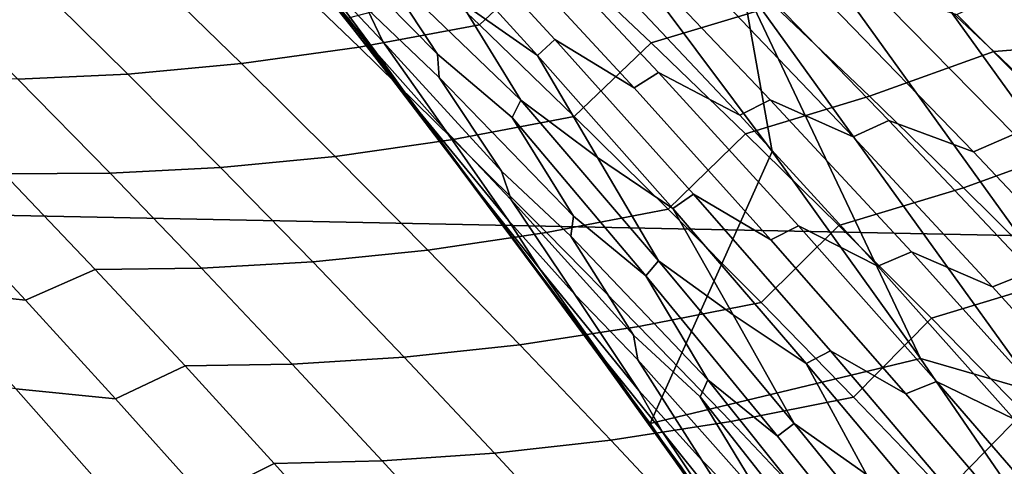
# Model space of a CAD drawing. Header units: metres. Extents: x -32 to 117, y -314 to 32.
# Tile 271 of 380: x 22.03 to 24.36, y 16.69 to 17.75. Entities that reach past the tile are written whole.
import ezdxf

# ---------------------------------------------------------------- set-up
doc = ezdxf.new("R2010")
doc.units = ezdxf.units.M
doc.layers.add('solid_24_501_064_XXX', color=7, linetype='CONTINUOUS')

msp = doc.modelspace()

# ---------------------------------------------------------------- linework, layer by layer
at = {"layer": 'solid_24_501_064_XXX'}
for points in [[(-26.140261, 19.311563, -303.5), (26.88744, 18.256929, -303.5), (27.591951, 17.173637, -303.5), (-26.88744, 18.256929, -303.5)], [(22.896957, 17.623703, 23.394329), (22.893446, 17.638031, 20), (22.156076, 18.555815, 20), (22.817415, 17.72595, 23.500242)], [(23.520281, 16.793037, -299.5), (22.806131, 17.750784, -299.5), (22.156076, 18.555815, 20), (22.893446, 17.638031, 20)], [(22.660105, 17.925352, 23.709736), (22.817415, 17.72595, 23.500242), (22.156076, 18.555815, 20)], [(25.156359, 17.36418, -299.734619), (24.436771, 18.363043, -299.734619), (24.302814, 18.262381, -299.663696), (25.018456, 17.268993, -299.663696)], [(-26.88744, 18.256929, -303.5), (27.591951, 17.173637, -303.5), (28.252819, 16.063238, -303.5), (-27.591951, 17.173637, -303.5)], [(25.018456, 17.268993, -299.663696), (24.302814, 18.262381, -299.663696), (24.165089, 18.158886, -299.605194), (24.876677, 17.171129, -299.605194)], [(24.876677, 17.171129, -299.605194), (24.165089, 18.158886, -299.605194), (24.024326, 18.05311, -299.559326), (24.731768, 17.071106, -299.559326)], [(23.116318, 17.734674, 74.708885), (23.297825, 17.904764, 74.360115), (23.071819, 18.114998, 74.191093), (22.890806, 17.948929, 74.541122)], [(22.726936, 17.866892, 24.340288), (22.87254, 17.669744, 23.969299), (22.666111, 17.918503, 23.870586), (22.554871, 18.062147, 24.212542)], [(22.851372, 17.77265, 24.773251), (22.888012, 17.695581, 24.480364), (22.726936, 17.866892, 24.340288), (22.580009, 18.065355, 24.714382)], [(22.962181, 18.061066, 26.602196), (23.294691, 17.700397, 26.355274), (23.253572, 17.662104, 26.107428), (22.929405, 18.018921, 26.348524)], [(23.481888, 17.586338, 26.496389), (23.294691, 17.700397, 26.355274), (22.962181, 18.061066, 26.602196), (23.154007, 17.940941, 26.739069)], [(22.873213, 17.885508, 25.56534), (23.017012, 17.665325, 25.185829), (22.706375, 17.981333, 25.150068), (22.690393, 18.042831, 25.431366)], [(24.731768, 17.071106, -299.559326), (24.024326, 18.05311, -299.559326), (23.881269, 17.94561, -299.526428), (24.584499, 16.969454, -299.526428)], [(22.929405, 18.018921, 26.348524), (23.253572, 17.662104, 26.107428), (23.071152, 17.789667, 25.966145)], [(23.522156, 17.692329, 74.527618), (23.813555, 17.779694, 74.267517), (23.587576, 17.991039, 74.09787), (23.297825, 17.904764, 74.360115)], [(23.017012, 17.665325, 25.185829), (23.021614, 17.610701, 24.91251), (22.851372, 17.77265, 24.773251), (22.706375, 17.981333, 25.150068)], [(23.204159, 17.980179, 26.982445), (23.539606, 17.622391, 26.734436), (23.481888, 17.586338, 26.496389), (23.154007, 17.940941, 26.739069)], [(23.731398, 17.521652, 26.874672), (23.539606, 17.622391, 26.734436), (23.204159, 17.980179, 26.982445), (23.400263, 17.873747, 27.118856)], [(22.831898, 17.681864, 74.985886), (23.116318, 17.734674, 74.708885), (22.890806, 17.948929, 74.541122), (22.607866, 17.897493, 74.819839)], [(24.584499, 16.969454, -299.526428), (23.881269, 17.94561, -299.526428), (23.736679, 17.836958, -299.506622), (24.43565, 16.866713, -299.506622)], [(22.964594, 17.54114, 23.641466), (22.817415, 17.72595, 23.500242), (22.660105, 17.925352, 23.709736)], [(22.87254, 17.669744, 23.969299), (22.964594, 17.54114, 23.641466), (22.660105, 17.925352, 23.709736), (22.666111, 17.918503, 23.870586)], [(23.447165, 17.918249, -299.5), (22.806131, 17.750784, -299.5), (23.520281, 16.793037, -299.5), (23.807947, 17.436012, -299.5)], [(23.071152, 17.789667, 25.966145), (23.214462, 17.55707, 25.584007), (22.873213, 17.885508, 25.56534), (22.884176, 17.932133, 25.830528)], [(23.736679, 17.836958, -299.506622), (23.447165, 17.918249, -299.5), (23.807947, 17.436012, -299.5)], [(22.55463, 17.643251, 75.272308), (22.831898, 17.681864, 74.985886), (22.607866, 17.897493, 74.819839), (22.332062, 17.860359, 75.107811)], [(23.340096, 17.51823, 74.875061), (23.522156, 17.692329, 74.527618), (23.297825, 17.904764, 74.360115), (23.116318, 17.734674, 74.708885)], [(23.465366, 17.912819, 27.353077), (23.803463, 17.558037, 27.103916), (23.731398, 17.521652, 26.874672), (23.400263, 17.873747, 27.118856)], [(23.999458, 17.470625, 27.242712), (23.803463, 17.558037, 27.103916), (23.465366, 17.912819, 27.353077), (23.665359, 17.820084, 27.488462)], [(24.106037, 17.884611, 74.015366), (24.332073, 17.671911, 74.185898), (24.724451, 17.702869, 74.018845), (24.498846, 17.914373, 73.847511)], [(23.214462, 17.55707, 25.584007), (23.193731, 17.515806, 25.325594), (23.017012, 17.665325, 25.185829), (22.873213, 17.885508, 25.56534)], [(24.037828, 17.56609, 74.435654), (24.332073, 17.671911, 74.185898), (24.106037, 17.884611, 74.015366), (23.813555, 17.779694, 74.267517)], [(22.285656, 17.618362, 75.56794), (22.55463, 17.643251, 75.272308), (22.332062, 17.860359, 75.107811), (22.064537, 17.837048, 75.404846)], [(22.888012, 17.695581, 24.480364), (23.03677, 17.484489, 24.104616), (22.87254, 17.669744, 23.969299), (22.726936, 17.866892, 24.340288)], [(23.743668, 17.860844, 27.714128), (24.084232, 17.509083, 27.463654), (23.999458, 17.470625, 27.242712), (23.665359, 17.820084, 27.488462)], [(24.284199, 17.434786, 27.600327), (24.084232, 17.509083, 27.463654), (23.743668, 17.860844, 27.714128), (23.947334, 17.781576, 27.847786)], [(22.026096, 17.606657, 75.872589), (22.285656, 17.618362, 75.56794), (22.064537, 17.837048, 75.404846), (21.806431, 17.827015, 75.710732)], [(23.736679, 17.836958, -299.506622), (23.807947, 17.436012, -299.5), (24.1588, 16.946554, -299.5)], [(24.43565, 16.866713, -299.506622), (23.736679, 17.836958, -299.506622), (24.1588, 16.946554, -299.5)], [(24.037331, 17.825493, 28.065292), (24.380257, 17.476698, 27.813278), (24.284199, 17.434786, 27.600327), (23.947334, 17.781576, 27.847786)], [(24.583982, 17.415247, 27.947136), (24.380257, 17.476698, 27.813278), (24.037331, 17.825493, 28.065292), (24.244486, 17.759409, 28.196507)], [(24.34487, 17.807629, 28.406067), (24.690092, 17.461683, 28.152254), (24.583982, 17.415247, 27.947136), (24.244486, 17.759409, 28.196507)], [(24.555275, 17.75445, 28.534161), (24.690092, 17.461683, 28.152254), (24.34487, 17.807629, 28.406067)], [(23.253572, 17.662104, 26.107428), (23.395771, 17.421906, 25.724895), (23.214462, 17.55707, 25.584007), (23.071152, 17.789667, 25.966145)], [(23.744772, 17.47769, 74.693573), (24.037828, 17.56609, 74.435654), (23.813555, 17.779694, 74.267517), (23.522156, 17.692329, 74.527618)], [(23.021614, 17.610701, 24.91251), (23.168295, 17.389418, 24.534296), (22.888012, 17.695581, 24.480364), (22.851372, 17.77265, 24.773251)], [(23.054184, 17.464094, 75.150322), (23.340096, 17.51823, 74.875061), (23.116318, 17.734674, 74.708885), (22.831898, 17.681864, 74.985886)], [(22.964594, 17.54114, 23.641466), (23.117872, 17.335489, 23.269093), (22.896957, 17.623703, 23.394329), (22.817415, 17.72595, 23.500242)], [(22.775444, 17.424047, 75.435158), (23.054184, 17.464094, 75.150322), (22.831898, 17.681864, 74.985886), (22.55463, 17.643251, 75.272308)], [(23.168295, 17.389418, 24.534296), (23.191574, 17.321705, 24.25087), (23.03677, 17.484489, 24.104616), (22.888012, 17.695581, 24.480364)], [(23.294691, 17.700397, 26.355274), (23.622673, 17.335157, 26.112841), (23.573339, 17.300917, 25.870701), (23.253572, 17.662104, 26.107428)], [(23.805347, 17.22727, 26.258051), (23.622673, 17.335157, 26.112841), (23.294691, 17.700397, 26.355274), (23.481888, 17.586338, 26.496389)], [(23.562098, 17.299597, 75.039627), (23.744772, 17.47769, 74.693573), (23.522156, 17.692329, 74.527618), (23.340096, 17.51823, 74.875061)], [(24.332073, 17.671911, 74.185898), (24.556377, 17.456886, 74.354904), (24.948338, 17.489006, 74.188683), (24.724451, 17.702869, 74.018845)], [(23.03677, 17.484489, 24.104616), (23.185291, 17.272894, 23.731083), (22.964594, 17.54114, 23.641466), (22.87254, 17.669744, 23.969299)], [(23.193731, 17.515806, 25.325594), (23.338871, 17.283298, 24.945091), (23.021614, 17.610701, 24.91251), (23.017012, 17.665325, 25.185829)], [(23.253572, 17.662104, 26.107428), (23.573339, 17.300917, 25.870701), (23.395771, 17.421906, 25.724895)], [(24.260359, 17.350222, 74.602234), (24.556377, 17.456886, 74.354904), (24.332073, 17.671911, 74.185898), (24.037828, 17.56609, 74.435654)], [(22.505007, 17.397619, 75.729378), (22.775444, 17.424047, 75.435158), (22.55463, 17.643251, 75.272308), (22.285656, 17.618362, 75.56794)], [(23.354387, 17.016184, 22.786146), (23.57687, 16.707952, 22.490917), (23.592825, 16.690975, 20), (22.893446, 17.638031, 20)], [(24.194082, 15.806831, -299.5), (23.520281, 16.793037, -299.5), (22.893446, 17.638031, 20), (23.592825, 16.690975, 20)], [(23.267294, 17.134506, 22.901779), (23.354387, 17.016184, 22.786146), (22.893446, 17.638031, 20)], [(23.127876, 17.321272, 23.087038), (23.267294, 17.134506, 22.901779), (22.893446, 17.638031, 20)], [(22.896957, 17.623703, 23.394329), (23.127876, 17.321272, 23.087038), (22.893446, 17.638031, 20)], [(22.243986, 17.384283, 76.032745), (22.505007, 17.397619, 75.729378), (22.285656, 17.618362, 75.56794), (22.026096, 17.606657, 75.872589)], [(23.117872, 17.335489, 23.269093), (23.127876, 17.321272, 23.087038), (22.896957, 17.623703, 23.394329)], [(23.539606, 17.622391, 26.734436), (23.87052, 17.259947, 26.490868), (23.805347, 17.22727, 26.258051), (23.481888, 17.586338, 26.496389)], [(24.058102, 17.164999, 26.63479), (23.87052, 17.259947, 26.490868), (23.539606, 17.622391, 26.734436), (23.731398, 17.521652, 26.874672)], [(21.993536, 17.383387, 76.345078), (22.243986, 17.384283, 76.032745), (22.026096, 17.606657, 75.872589), (21.777119, 17.607481, 76.186043)], [(23.338871, 17.283298, 24.945091), (23.332304, 17.235813, 24.679544), (23.168295, 17.389418, 24.534296), (23.021614, 17.610701, 24.91251)], [(23.96563, 17.260841, 74.857956), (24.260359, 17.350222, 74.602234), (24.037828, 17.56609, 74.435654), (23.744772, 17.47769, 74.693573)], [(23.214462, 17.55707, 25.584007), (23.539959, 17.177404, 25.342264), (23.509632, 17.141735, 25.090462), (23.193731, 17.515806, 25.325594)], [(23.395771, 17.421906, 25.724895), (23.539959, 17.177404, 25.342264), (23.214462, 17.55707, 25.584007)], [(23.803463, 17.558037, 27.103916), (24.137028, 17.198515, 26.859138), (24.058102, 17.164999, 26.63479), (23.731398, 17.521652, 26.874672)], [(24.329123, 17.116514, 27.001217), (24.137028, 17.198515, 26.859138), (23.803463, 17.558037, 27.103916), (23.999458, 17.470625, 27.242712)], [(23.185291, 17.272894, 23.731083), (23.258564, 17.159781, 23.416943), (23.117872, 17.335489, 23.269093), (22.964594, 17.54114, 23.641466)], [(23.274683, 17.244181, 75.313118), (23.562098, 17.299597, 75.039627), (23.340096, 17.51823, 74.875061), (23.054184, 17.464094, 75.150322)], [(23.193731, 17.515806, 25.325594), (23.509632, 17.141735, 25.090462), (23.338871, 17.283298, 24.945091)], [(24.084232, 17.509083, 27.463654), (24.420275, 17.152496, 27.217497), (24.329123, 17.116514, 27.001217), (23.999458, 17.470625, 27.242712)], [(24.616632, 17.083244, 27.357065), (24.420275, 17.152496, 27.217497), (24.084232, 17.509083, 27.463654), (24.284199, 17.434786, 27.600327)], [(23.191574, 17.321705, 24.25087), (23.341877, 17.097851, 23.873728), (23.185291, 17.272894, 23.731083), (23.03677, 17.484489, 24.104616)], [(23.782282, 17.07877, 75.20256), (23.96563, 17.260841, 74.857956), (23.744772, 17.47769, 74.693573), (23.562098, 17.299597, 75.039627)], [(24.380257, 17.476698, 27.813278), (24.718672, 17.12298, 27.565519), (24.616632, 17.083244, 27.357065), (24.284199, 17.434786, 27.600327)], [(22.994459, 17.202744, 75.596352), (23.274683, 17.244181, 75.313118), (23.054184, 17.464094, 75.150322), (22.775444, 17.424047, 75.435158)], [(24.481098, 17.132084, 74.767235), (24.778904, 17.239534, 74.522362), (24.556377, 17.456886, 74.354904), (24.260359, 17.350222, 74.602234)], [(24.1588, 16.946554, -299.5), (23.807947, 17.436012, -299.5), (23.520281, 16.793037, -299.5)], [(22.722548, 17.174822, 75.889122), (22.994459, 17.202744, 75.596352), (22.775444, 17.424047, 75.435158), (22.505007, 17.397619, 75.729378)], [(23.573339, 17.300917, 25.870701), (23.715736, 17.049683, 25.488249), (23.539959, 17.177404, 25.342264), (23.395771, 17.421906, 25.724895)], [(22.043581, 17.08449, 76.877815), (22.208126, 17.157316, 76.502357), (21.993536, 17.383387, 76.345078), (21.828913, 17.315414, 76.720543)], [(22.208126, 17.157316, 76.502357), (22.460056, 17.159893, 76.191193), (22.243986, 17.384283, 76.032745), (21.993536, 17.383387, 76.345078)], [(22.460056, 17.159893, 76.191193), (22.722548, 17.174822, 75.889122), (22.505007, 17.397619, 75.729378), (22.243986, 17.384283, 76.032745)], [(23.332304, 17.235813, 24.679544), (23.480371, 17.001799, 24.3002), (23.191574, 17.321705, 24.25087), (23.168295, 17.389418, 24.534296)], [(21.80978, 17.110165, 77.201927), (22.043581, 17.08449, 76.877815), (21.828913, 17.315414, 76.720543), (21.596516, 17.342979, 77.045471)], [(23.258564, 17.159781, 23.416943), (23.413963, 16.940281, 23.042543), (23.127876, 17.321272, 23.087038), (23.117872, 17.335489, 23.269093)], [(23.622673, 17.335157, 26.112841), (23.94598, 16.96537, 25.874975), (23.888569, 16.935383, 25.63842), (23.573339, 17.300917, 25.870701)], [(24.124243, 16.86376, 26.024134), (23.94598, 16.96537, 25.874975), (23.622673, 17.335157, 26.112841), (23.805347, 17.22727, 26.258051)], [(24.18469, 17.041782, 75.020737), (24.481098, 17.132084, 74.767235), (24.260359, 17.350222, 74.602234), (23.96563, 17.260841, 74.857956)], [(23.413963, 16.940281, 23.042543), (23.267294, 17.134506, 22.901779), (23.127876, 17.321272, 23.087038)], [(23.480371, 17.001799, 24.3002), (23.490561, 16.943754, 24.025963), (23.341877, 17.097851, 23.873728), (23.191574, 17.321705, 24.25087)], [(23.493351, 17.022125, 75.474251), (23.782282, 17.07877, 75.20256), (23.562098, 17.299597, 75.039627), (23.274683, 17.244181, 75.313118)], [(23.573339, 17.300917, 25.870701), (23.888569, 16.935383, 25.63842), (23.715736, 17.049683, 25.488249)], [(23.341877, 17.097851, 23.873728), (23.492975, 16.871635, 23.497957), (23.258564, 17.159781, 23.416943), (23.185291, 17.272894, 23.731083)], [(23.509632, 17.141735, 25.090462), (23.655819, 16.896782, 24.70923), (23.332304, 17.235813, 24.679544), (23.338871, 17.283298, 24.945091)], [(23.211634, 16.979345, 75.755852), (23.493351, 17.022125, 75.474251), (23.274683, 17.244181, 75.313118), (22.994459, 17.202744, 75.596352)], [(24.000605, 16.855747, 75.363823), (24.18469, 17.041782, 75.020737), (23.96563, 17.260841, 74.857956), (23.782282, 17.07877, 75.20256)], [(23.87052, 17.259947, 26.490868), (24.196751, 16.892874, 26.251822), (24.124243, 16.86376, 26.024134), (23.805347, 17.22727, 26.258051)], [(24.38023, 16.803806, 26.399292), (24.196751, 16.892874, 26.251822), (23.87052, 17.259947, 26.490868), (24.058102, 17.164999, 26.63479)], [(23.655819, 16.896782, 24.70923), (23.638302, 16.856701, 24.451242), (23.480371, 17.001799, 24.3002), (23.332304, 17.235813, 24.679544)], [(22.93824, 16.949972, 76.04715), (23.211634, 16.979345, 75.755852), (22.994459, 17.202744, 75.596352), (22.722548, 17.174822, 75.889122)], [(24.137028, 17.198515, 26.859138), (24.465912, 16.834276, 26.618828), (24.38023, 16.803806, 26.399292), (24.058102, 17.164999, 26.63479)], [(24.654207, 16.757765, 26.764055), (24.465912, 16.834276, 26.618828), (24.137028, 17.198515, 26.859138), (24.329123, 17.116514, 27.001217)], [(-27.591951, 17.173637, -303.5), (28.252819, 16.063238, -303.5), (28.869246, 14.927042, -303.5), (-28.252819, 16.063238, -303.5)], [(22.674267, 16.933491, 76.3479), (22.93824, 16.949972, 76.04715), (22.722548, 17.174822, 75.889122), (22.460056, 17.159893, 76.191193)], [(23.539959, 17.177404, 25.342264), (23.86051, 16.793169, 25.105377), (23.82077, 16.763329, 24.860014), (23.509632, 17.141735, 25.090462)], [(23.715736, 17.049683, 25.488249), (23.86051, 16.793169, 25.105377), (23.539959, 17.177404, 25.342264)], [(22.256319, 16.851587, 77.033249), (22.420845, 16.92927, 76.657883), (22.208126, 17.157316, 76.502357), (22.043581, 17.08449, 76.877815)], [(22.420845, 16.92927, 76.657883), (22.674267, 16.933491, 76.3479), (22.460056, 17.159893, 76.191193), (22.208126, 17.157316, 76.502357)], [(23.492975, 16.871635, 23.497957), (23.547892, 16.774458, 23.197071), (23.413963, 16.940281, 23.042543), (23.258564, 17.159781, 23.416943)], [(24.420275, 17.152496, 27.217497), (24.751644, 16.791098, 26.975748), (24.654207, 16.757765, 26.764055), (24.329123, 17.116514, 27.001217)], [(23.413963, 16.940281, 23.042543), (23.567244, 16.722639, 22.672001), (23.354387, 17.016184, 22.786146), (23.267294, 17.134506, 22.901779)], [(23.509632, 17.141735, 25.090462), (23.82077, 16.763329, 24.860014), (23.655819, 16.896782, 24.70923)], [(24.401907, 16.820509, 75.181892), (24.700008, 16.911676, 74.930641), (24.481098, 17.132084, 74.767235), (24.18469, 17.041782, 75.020737)], [(22.021105, 16.875404, 77.356529), (22.256319, 16.851587, 77.033249), (22.043581, 17.08449, 76.877815), (21.80978, 17.110165, 77.201927)], [(23.490561, 16.943754, 24.025963), (23.642117, 16.707008, 23.647686), (23.492975, 16.871635, 23.497957), (23.341877, 17.097851, 23.873728)], [(23.710148, 16.797926, 75.633698), (24.000605, 16.855747, 75.363823), (23.782282, 17.07877, 75.20256), (23.493351, 17.022125, 75.474251)], [(23.888569, 16.935383, 25.63842), (24.030899, 16.673025, 25.256277), (23.86051, 16.793169, 25.105377), (23.715736, 17.049683, 25.488249)], [(24.217022, 16.630529, 75.523399), (24.401907, 16.820509, 75.181892), (24.18469, 17.041782, 75.020737), (24.000605, 16.855747, 75.363823)], [(23.426926, 16.753851, 75.913643), (23.710148, 16.797926, 75.633698), (23.493351, 17.022125, 75.474251), (23.211634, 16.979345, 75.755852)], [(23.567244, 16.722639, 22.672001), (23.57687, 16.707952, 22.490917), (23.354387, 17.016184, 22.786146)], [(23.638302, 16.856701, 24.451242), (23.787457, 16.609831, 24.07103), (23.490561, 16.943754, 24.025963), (23.480371, 17.001799, 24.3002)], [(23.152039, 16.723072, 76.203438), (23.426926, 16.753851, 75.913643), (23.211634, 16.979345, 75.755852), (22.93824, 16.949972, 76.04715)], [(23.94598, 16.96537, 25.874975), (24.264462, 16.591061, 25.641754), (24.199121, 16.565529, 25.410654), (23.888569, 16.935383, 25.63842)], [(24.438433, 16.495829, 25.79471), (24.264462, 16.591061, 25.641754), (23.94598, 16.96537, 25.874975), (24.124243, 16.86376, 26.024134)], [(22.886576, 16.70508, 76.502838), (23.152039, 16.723072, 76.203438), (22.93824, 16.949972, 76.04715), (22.674267, 16.933491, 76.3479)], [(23.547892, 16.774458, 23.197071), (23.705091, 16.54096, 22.820925), (23.567244, 16.722639, 22.672001), (23.413963, 16.940281, 23.042543)], [(23.787457, 16.609831, 24.07103), (23.78484, 16.561766, 23.805698), (23.642117, 16.707008, 23.647686), (23.490561, 16.943754, 24.025963)], [(24.1588, 16.946554, -299.5), (23.520281, 16.793037, -299.5), (24.194082, 15.806831, -299.5), (24.499445, 16.450239, -299.5)], [(24.43565, 16.866713, -299.506622), (24.1588, 16.946554, -299.5), (24.499445, 16.450239, -299.5)], [(22.467083, 16.616711, 77.186821), (22.631657, 16.699253, 76.811615), (22.420845, 16.92927, 76.657883), (22.256319, 16.851587, 77.033249)], [(22.631657, 16.699253, 76.811615), (22.886576, 16.70508, 76.502838), (22.674267, 16.933491, 76.3479), (22.420845, 16.92927, 76.657883)], [(23.888569, 16.935383, 25.63842), (24.199121, 16.565529, 25.410654), (24.030899, 16.673025, 25.256277)], [(22.007891, 16.670406, 77.840546), (22.230448, 16.638702, 77.509239), (22.021105, 16.875404, 77.356529), (21.800016, 16.908998, 77.688583)], [(23.655819, 16.896782, 24.70923), (23.967703, 16.50581, 24.478313), (23.939468, 16.4734, 24.227661), (23.638302, 16.856701, 24.451242)], [(24.127003, 16.380613, 24.634314), (23.967703, 16.50581, 24.478313), (23.655819, 16.896782, 24.70923), (23.82077, 16.763329, 24.860014)], [(24.196751, 16.892874, 26.251822), (24.518147, 16.521191, 26.017378), (24.438433, 16.495829, 25.79471), (24.124243, 16.86376, 26.024134)], [(24.697636, 16.438095, 26.168251), (24.518147, 16.521191, 26.017378), (24.196751, 16.892874, 26.251822), (24.38023, 16.803806, 26.399292)], [(22.230448, 16.638702, 77.509239), (22.467083, 16.616711, 77.186821), (22.256319, 16.851587, 77.033249), (22.021105, 16.875404, 77.356529)], [(23.642117, 16.707008, 23.647686), (23.795441, 16.466007, 23.269985), (23.547892, 16.774458, 23.197071), (23.492975, 16.871635, 23.497957)], [(23.638302, 16.856701, 24.451242), (23.939468, 16.4734, 24.227661), (23.787457, 16.609831, 24.07103)], [(23.925032, 16.571583, 75.791428), (24.217022, 16.630529, 75.523399), (24.000605, 16.855747, 75.363823), (23.710148, 16.797926, 75.633698)], [(23.640293, 16.52626, 76.069695), (23.925032, 16.571583, 75.791428), (23.710148, 16.797926, 75.633698), (23.426926, 16.753851, 75.913643)], [(24.217022, 16.630529, 75.523399), (24.617241, 16.597019, 75.3414), (24.401907, 16.820509, 75.181892)], [(23.795441, 16.466007, 23.269985), (23.832441, 16.385208, 22.981903), (23.705091, 16.54096, 22.820925), (23.547892, 16.774458, 23.197071)], [(23.86051, 16.793169, 25.105377), (24.175962, 16.404394, 24.873417), (24.127003, 16.380613, 24.634314), (23.82077, 16.763329, 24.860014)], [(24.030899, 16.673025, 25.256277), (24.175962, 16.404394, 24.873417), (23.86051, 16.793169, 25.105377)], [(23.363905, 16.49412, 76.357971), (23.640293, 16.52626, 76.069695), (23.426926, 16.753851, 75.913643), (23.152039, 16.723072, 76.203438)], [(22.00462, 16.468666, 78.329712), (22.213736, 16.429909, 77.99057), (22.007891, 16.670406, 77.840546), (21.800308, 16.711079, 78.180367)], [(22.840517, 16.46727, 76.963531), (23.096943, 16.474661, 76.655991), (22.886576, 16.70508, 76.502838), (22.631657, 16.699253, 76.811615)], [(23.096943, 16.474661, 76.655991), (23.363905, 16.49412, 76.357971), (23.152039, 16.723072, 76.203438), (22.886576, 16.70508, 76.502838)], [(23.705091, 16.54096, 22.820925), (23.861858, 16.3064, 22.447287), (23.57687, 16.707952, 22.490917), (23.567244, 16.722639, 22.672001)], [(23.57687, 16.707952, 22.490917), (23.71372, 16.513933, 22.309326), (23.592825, 16.690975, 20)], [(23.861858, 16.3064, 22.447287), (23.71372, 16.513933, 22.309326), (23.57687, 16.707952, 22.490917)], [(23.78484, 16.561766, 23.805698), (23.93734, 16.312, 23.426546), (23.795441, 16.466007, 23.269985), (23.642117, 16.707008, 23.647686)], [(22.675831, 16.379866, 77.338509), (22.840517, 16.46727, 76.963531), (22.631657, 16.699253, 76.811615), (22.467083, 16.616711, 77.186821)]]:
    msp.add_3dface(points, dxfattribs=at)

doc.saveas('drawing.dxf')
